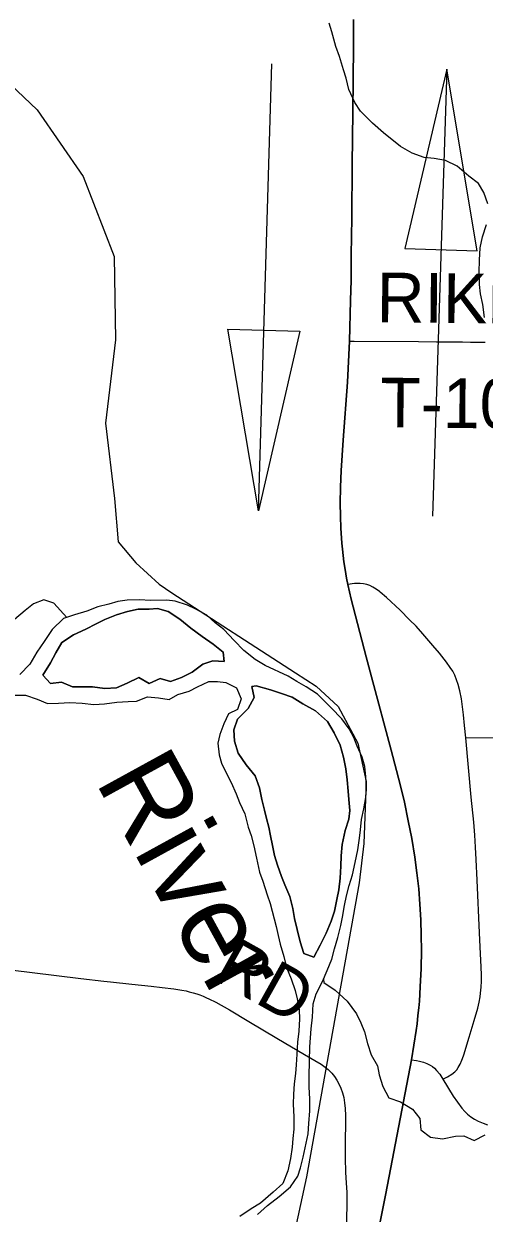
# Model space of a CAD drawing. Extents: x -87 to 2145, y -2128 to 440.
# Drawn here: x 71.01 to 84.94, y 105.52 to 141.45 of the extents above; entities that cross this region are included whole.
import ezdxf

# ---------------------------------------------------------------- set-up
doc = ezdxf.new("R2010")
doc.units = 0
for name, color, linetype in [('BR_P_Gen_Text', 7, 'Continuous'), ('Default', 7, 'Continuous'), ('GM_X_County_Road', 7, 'Continuous'), ('GM_X_County_Road_Text', 7, 'Continuous'), ('GM_X_Major_River', 7, 'Continuous'), ('GM_X_Major_River_Text', 7, 'Continuous'), ('GM_X_Minor_River', 7, 'Continuous'), ('GM_X_Rail_Line', 7, 'Continuous'), ('GM_X_State_Route', 7, 'Continuous'), ('GM_X_Township_Road', 7, 'Continuous'), ('GM_X_Township_Road_Text', 7, 'Continuous')]:
    doc.layers.add(name, color=color, linetype=linetype)

msp = doc.modelspace()

# ---------------------------------------------------------------- linework, layer by layer
at = {"layer": 'BR_P_Gen_Text'}
for points in [[(82.537, 134.663), (84.719, 134.593), (83.803, 140.081)], [(77.178, 132.228), (79.359, 132.163), (78.106, 126.741)]]:
    msp.add_lwpolyline(points, close=True, dxfattribs=at)
at = {"layer": 'Default'}
for p, q in [((78.106, 126.741), (78.508, 140.242)), ((83.803, 140.081), (83.37, 126.582))]:
    msp.add_line(p, q, dxfattribs=at)
msp.add_lwpolyline([(80.984, 141.58), (80.982, 140.76), (80.96, 138.791), (80.945, 137.2), (80.936, 135.593), (80.914, 134.462), (80.907, 133.707), (80.896, 133.097), (80.864, 131.865), (80.799, 130.627), (80.673, 128.876), (80.614, 127.959), (80.591, 127.451), (80.581, 126.974), (80.585, 126.58), (80.6, 126.219), (80.634, 125.76), (80.649, 125.577), (80.67, 125.389), (80.695, 125.196), (80.728, 124.964), (80.774, 124.701), (80.811, 124.517), (80.912, 124.075), (81.364, 122.327), (81.524, 121.725), (82.12, 119.507), (82.39, 118.475), (82.521, 117.934), (82.641, 117.373), (82.742, 116.842), (82.836, 116.276), (82.901, 115.806), (82.954, 115.317), (82.992, 114.86), (83.018, 114.386), (83.033, 113.911), (83.036, 113.469), (83.025, 112.912), (83.002, 112.356), (82.974, 111.931), (82.955, 111.723), (82.932, 111.491), (82.904, 111.245), (82.875, 111.036), (82.736, 110.156), (81.956, 106.121), (81.386, 103.254)], dxfattribs=at)
at = {"layer": 'GM_X_County_Road'}
for points in [[(81.768, 124.3), (81.668, 124.374), (81.568, 124.436), (81.477, 124.48), (81.381, 124.513), (81.282, 124.534), (81.182, 124.544), (81.099, 124.547), (81.015, 124.544), (80.811, 124.517)], [(84.376, 119.882), (84.343, 120.258), (84.312, 120.576), (84.281, 120.814), (84.245, 121.058), (84.197, 121.301), (84.147, 121.493), (84.101, 121.635), (84.043, 121.773), (83.982, 121.891), (83.911, 122.004), (83.795, 122.164), (83.581, 122.435), (83.378, 122.672), (83.079, 123.021), (82.873, 123.251), (82.681, 123.451), (82.399, 123.734), (81.977, 124.126), (81.788, 124.285), (81.768, 124.3)], [(84.305, 110.279), (84.315, 110.305), (84.482, 110.837), (84.634, 111.339), (84.739, 111.72), (84.781, 111.896), (84.811, 112.058), (84.827, 112.173), (84.844, 112.354), (84.852, 112.535), (84.852, 112.716), (84.843, 112.962), (84.824, 113.356), (84.793, 113.994), (84.721, 115.583), (84.694, 116.206), (84.677, 116.582), (84.656, 116.942), (84.62, 117.335), (84.545, 118.086), (84.376, 119.882)], [(84.376, 119.882), (86.574, 119.894)], [(70.608, 112.878), (72.004, 112.702), (72.734, 112.61), (72.995, 112.579), (73.173, 112.559), (73.434, 112.528), (73.629, 112.507), (74.282, 112.44), (74.86, 112.381), (75.199, 112.344), (75.551, 112.302), (75.793, 112.261), (75.92, 112.234), (76.016, 112.213), (76.135, 112.179), (76.239, 112.147), (76.334, 112.113), (76.431, 112.077), (76.534, 112.032), (76.611, 111.997), (76.814, 111.893), (77.228, 111.66), (77.82, 111.308), (78.666, 110.806), (79.502, 110.318), (80.004, 110.025), (80.128, 109.937), (80.213, 109.864), (80.325, 109.748), (80.406, 109.648), (80.479, 109.541), (80.542, 109.429), (80.603, 109.297), (80.651, 109.16), (80.687, 109.02), (80.715, 108.86), (80.732, 108.682), (80.74, 108.471), (80.727, 107.472), (80.727, 107.192), (80.738, 106.749), (80.759, 106.441), (80.778, 106.143), (80.784, 105.973), (80.782, 105.785), (80.739, 104.047)], [(82.736, 110.156), (82.884, 110.132), (82.979, 110.11), (83.098, 110.081), (83.203, 110.046), (83.303, 109.997), (83.372, 109.956), (83.435, 109.904), (83.497, 109.836), (83.589, 109.717), (83.681, 109.572)], [(83.681, 109.572), (83.823, 109.644), (83.956, 109.72), (84.046, 109.791), (84.104, 109.854), (84.152, 109.923), (84.207, 110.026), (84.259, 110.149), (84.305, 110.279)]]:
    msp.add_lwpolyline(points, dxfattribs=at)
at = {"layer": 'GM_X_Major_River'}
for points in [[(81.323, 119.013), (81.249, 119.297), (81.096, 119.633), (80.99, 119.887), (80.855, 120.152), (80.631, 120.459), (80.306, 120.789), (79.893, 121.201), (79.546, 121.421), (79.268, 121.588), (79.01, 121.745), (78.313, 122.062), (78.005, 122.251), (77.669, 122.52), (77.374, 122.819), (77.06, 123.158), (76.802, 123.355), (76.546, 123.583), (76.218, 123.771), (75.959, 123.888), (75.59, 124.007), (75.339, 124.043), (74.836, 124.034), (74.525, 124.051), (74.133, 124.039), (73.85, 124.005), (73.587, 123.92), (73.254, 123.837), (72.919, 123.713), (72.545, 123.601), (72.21, 123.487), (71.871, 123.152), (71.622, 122.795), (71.404, 122.467), (71.195, 122.109), (70.887, 121.793)], [(77.045, 122.473), (76.738, 122.712), (76.401, 122.941), (76.065, 123.19), (75.729, 123.47), (75.382, 123.699), (75.052, 123.787), (74.801, 123.772), (74.469, 123.77), (74.145, 123.696), (73.811, 123.593), (73.457, 123.459), (73.202, 123.324), (72.887, 123.16), (72.511, 122.997), (72.165, 122.762), (71.977, 122.454), (71.819, 122.145), (71.59, 121.778)], [(71.59, 121.778), (71.819, 122.145), (71.977, 122.454), (72.165, 122.762), (72.511, 122.997), (72.887, 123.16), (73.202, 123.324), (73.457, 123.459), (73.811, 123.593), (74.145, 123.696), (74.469, 123.77), (74.801, 123.772), (75.052, 123.787), (75.382, 123.699), (75.729, 123.47), (76.065, 123.19), (76.401, 122.941), (76.738, 122.712), (77.045, 122.473), (77.069, 122.191), (76.727, 122.208), (76.423, 122.104), (76.107, 121.869), (75.781, 121.705), (75.447, 121.582), (75.137, 121.679), (74.802, 121.525), (74.494, 121.703), (74.139, 121.53), (73.814, 121.396), (73.462, 121.373), (73.091, 121.422), (72.839, 121.427), (72.487, 121.425), (72.149, 121.564), (71.816, 121.521), (71.59, 121.778)], [(71.59, 121.778), (71.816, 121.521), (72.149, 121.564), (72.487, 121.425), (72.839, 121.427), (73.091, 121.422), (73.462, 121.373), (73.814, 121.396), (74.139, 121.53), (74.494, 121.703), (74.802, 121.525), (75.137, 121.679), (75.447, 121.582), (75.781, 121.705), (76.107, 121.869), (76.423, 122.104), (76.727, 122.208), (77.069, 122.191), (77.045, 122.473)], [(70.692, 121.172), (71.064, 121.174), (71.413, 121.046), (71.732, 120.918), (72.064, 120.931), (72.407, 120.953), (72.778, 120.925), (73.129, 120.887), (73.452, 120.91), (73.825, 120.962), (74.167, 120.975), (74.419, 120.99), (74.753, 121.123), (75.084, 121.086), (75.405, 121.038), (75.67, 121.194), (76.014, 121.287), (76.268, 121.422), (76.603, 121.586), (76.865, 121.581), (77.125, 121.555), (77.444, 121.396), (77.587, 121.061), (77.47, 120.741), (77.205, 120.606), (77.058, 120.307), (76.941, 119.987), (76.884, 119.716), (76.917, 119.372), (76.992, 119.119), (77.156, 118.783), (77.281, 118.528), (77.435, 118.192), (77.539, 117.928)], [(78.038, 121.454), (77.907, 121.437), (77.98, 121.102), (77.792, 120.764), (77.473, 120.449), (77.366, 120.128), (77.379, 119.786), (77.491, 119.42), (77.735, 119.062), (78.009, 118.734), (78.142, 118.368), (78.215, 118.014), (78.289, 117.7), (78.353, 117.446), (78.418, 117.183), (78.473, 116.92), (78.537, 116.626), (78.591, 116.322), (78.685, 116.038), (78.808, 115.693), (78.903, 115.439), (79.057, 115.093), (79.149, 114.728), (79.203, 114.424), (79.276, 114.09), (79.369, 113.715), (79.482, 113.37), (79.781, 113.253)], [(78.038, 121.454), (78.468, 121.333), (78.807, 121.225), (79.127, 121.107), (79.454, 120.909), (79.832, 120.699), (80.197, 120.378), (80.4, 120.031), (80.583, 119.664), (80.676, 119.3), (80.749, 118.945), (80.792, 118.612), (80.825, 118.268), (80.839, 118.016), (80.872, 117.683), (80.846, 117.421), (80.729, 117.081), (80.639, 116.66), (80.611, 116.318), (80.595, 116.006), (80.577, 115.644), (80.539, 115.292), (80.482, 115.001), (80.404, 114.65), (80.307, 114.34), (80.158, 113.98), (79.97, 113.621), (79.781, 113.253), (79.482, 113.37), (79.369, 113.715), (79.276, 114.09), (79.203, 114.424), (79.149, 114.728), (79.057, 115.093), (78.903, 115.439), (78.808, 115.693), (78.685, 116.038), (78.591, 116.322), (78.537, 116.626), (78.473, 116.92), (78.418, 117.183), (78.353, 117.446), (78.289, 117.7), (78.215, 118.014), (78.142, 118.368), (78.009, 118.734), (77.735, 119.062), (77.491, 119.42), (77.379, 119.786), (77.366, 120.128), (77.473, 120.449), (77.792, 120.764), (77.98, 121.102), (77.907, 121.437), (78.038, 121.454)], [(79.781, 113.253), (79.97, 113.621), (80.158, 113.98), (80.307, 114.34), (80.404, 114.65), (80.482, 115.001), (80.539, 115.292), (80.577, 115.644), (80.595, 116.006), (80.611, 116.318), (80.639, 116.66), (80.729, 117.081), (80.846, 117.421), (80.872, 117.683), (80.839, 118.016), (80.825, 118.268), (80.792, 118.612), (80.749, 118.945), (80.676, 119.3), (80.583, 119.664), (80.4, 120.031), (80.197, 120.378), (79.832, 120.699), (79.454, 120.909), (79.127, 121.107), (78.807, 121.225), (78.468, 121.333), (78.038, 121.454)], [(78.074, 105.48), (78.381, 105.755), (78.739, 106.029), (79.077, 106.314), (79.296, 106.642), (79.381, 106.892), (79.459, 107.213), (79.615, 107.915), (79.632, 108.227), (79.66, 108.609), (79.658, 108.972), (79.645, 109.325), (79.643, 109.668), (79.662, 110.544), (79.678, 110.816), (79.704, 111.088), (79.741, 111.439), (79.76, 111.842), (79.857, 112.152), (80.046, 112.521), (80.184, 112.851), (80.323, 113.2), (80.41, 113.511), (80.508, 113.851), (80.596, 114.212), (80.652, 114.463), (80.709, 114.814), (80.766, 115.105), (80.853, 115.416), (80.951, 115.746), (81.029, 116.117), (81.118, 116.498), (81.166, 116.85), (81.191, 117.101), (81.228, 117.413), (81.296, 117.734), (81.353, 118.075), (81.379, 118.327), (81.357, 118.71), (81.323, 119.013)], [(77.539, 117.928), (77.693, 117.582), (77.795, 117.186), (77.89, 116.932), (77.963, 116.618), (78.046, 116.244), (78.137, 115.828), (78.242, 115.554), (78.374, 115.138), (78.459, 114.874), (78.645, 114.185), (78.699, 113.911), (78.764, 113.648), (78.876, 113.273), (78.96, 112.948), (79.093, 112.603), (79.216, 112.247), (79.281, 111.994), (79.344, 111.66), (79.348, 111.388), (79.33, 111.025), (79.293, 110.683), (79.265, 110.321), (79.248, 109.999), (79.232, 109.737), (79.185, 109.426), (79.168, 109.114), (79.162, 108.812), (79.173, 108.429), (79.175, 108.056), (79.149, 107.774), (79.123, 107.513), (79.076, 107.171), (78.997, 106.8), (78.848, 106.42), (78.551, 106.155), (78.172, 105.82), (77.887, 105.655), (77.54, 105.421)]]:
    msp.add_lwpolyline(points, dxfattribs=at)
at = {"layer": 'GM_X_Minor_River'}
for points in [[(85.041, 136.017), (84.927, 136.352), (84.762, 136.628), (84.475, 136.846), (84.12, 137.156), (83.762, 137.325), (83.421, 137.383), (83.12, 137.41), (82.761, 137.549), (82.404, 137.748), (81.89, 138.162), (81.554, 138.452), (81.19, 138.812), (81.025, 139.078), (80.842, 139.464), (80.759, 139.809), (80.684, 140.062), (80.562, 140.467), (80.448, 140.762), (80.327, 141.208), (80.242, 141.471)], [(84.946, 132.575), (84.894, 132.969), (84.821, 133.293), (84.796, 133.575), (84.784, 133.948), (84.792, 134.311), (84.81, 134.683), (84.888, 135.014), (85.007, 135.394)], [(72.311, 123.521), (71.919, 123.947), (71.619, 124.054), (71.305, 123.93), (71.049, 123.724), (70.732, 123.459)], [(80.078, 112.596), (80.086, 112.49), (80.433, 112.261), (80.788, 111.93), (81.071, 111.541), (81.206, 111.276), (81.311, 111.002), (81.403, 110.647), (81.517, 110.302), (81.711, 109.975), (81.755, 109.702), (81.868, 109.347), (82.052, 109.01), (82.401, 108.881), (82.768, 108.662), (82.993, 108.385), (83.016, 108.042), (83.313, 107.813), (83.674, 107.765), (84.067, 107.847), (84.319, 107.862), (84.628, 107.714), (84.963, 107.888)]]:
    msp.add_lwpolyline(points, dxfattribs=at)
at = {"layer": 'GM_X_Rail_Line'}
msp.add_lwpolyline([(56.944, 152.592), (71.417, 138.858), (72.802, 136.843), (73.741, 134.426), (73.787, 131.901), (73.48, 129.387), (73.75, 127.116), (73.866, 125.799), (74.401, 125.167), (75.1, 124.525), (75.483, 124.261), (79.231, 121.845), (79.858, 121.44), (80.515, 120.833), (81.118, 119.721), (81.364, 118.565), (81.297, 116.689), (81.154, 115.503), (79.561, 106.615), (78.933, 103.735)], dxfattribs=at)
at = {"layer": 'GM_X_State_Route'}
msp.add_lwpolyline([(81.386, 103.254), (81.956, 106.121), (82.736, 110.156), (82.875, 111.036), (82.904, 111.245), (82.932, 111.491), (82.955, 111.723), (82.974, 111.931), (83.002, 112.356), (83.025, 112.912), (83.036, 113.469), (83.033, 113.911), (83.018, 114.386), (82.992, 114.86), (82.954, 115.317), (82.901, 115.806), (82.836, 116.276), (82.742, 116.842), (82.641, 117.373), (82.521, 117.934), (82.39, 118.475), (82.12, 119.507), (81.524, 121.725), (81.364, 122.327), (80.912, 124.075), (80.811, 124.517), (80.774, 124.701), (80.728, 124.964), (80.695, 125.196), (80.67, 125.389), (80.649, 125.577), (80.634, 125.76), (80.6, 126.219), (80.585, 126.58), (80.581, 126.974), (80.591, 127.451), (80.614, 127.959), (80.673, 128.876), (80.799, 130.627), (80.864, 131.865), (80.896, 133.097), (80.907, 133.707), (80.914, 134.462), (80.936, 135.593), (80.945, 137.2), (80.96, 138.791), (80.982, 140.76), (80.984, 141.58)], dxfattribs=at)
at = {"layer": 'GM_X_Township_Road'}
for points in [[(80.864, 131.865), (81.003, 131.864), (82.952, 131.851), (83.493, 131.847), (83.788, 131.845), (84.279, 131.842), (84.525, 131.838), (84.968, 131.83)], [(83.681, 109.572), (83.999, 109.06), (84.128, 108.872), (84.264, 108.69), (84.349, 108.593), (84.431, 108.515), (84.531, 108.435), (84.639, 108.364), (84.753, 108.303), (84.902, 108.239), (85.04, 108.192)]]:
    msp.add_lwpolyline(points, dxfattribs=at)

# ---------------------------------------------------------------- texts
at = {"layer": 'GM_X_County_Road_Text'}
msp.add_text('RD', height=1.5, rotation=330.8043, dxfattribs=at).set_placement((76.691, 112.611))
at = {"layer": 'GM_X_Major_River_Text'}
msp.add_text('River', height=2.4989, rotation=298.739, dxfattribs=at).set_placement((73.15, 118.581))
at = {"layer": 'GM_X_Township_Road_Text'}
for s, rotation, p in [('RIKE', 359.4177, (81.677, 132.439)), ('T-102', 359.4452, (81.784, 129.264))]:
    msp.add_text(s, height=1.5, rotation=rotation, dxfattribs=at).set_placement(p)

doc.saveas('drawing.dxf')
